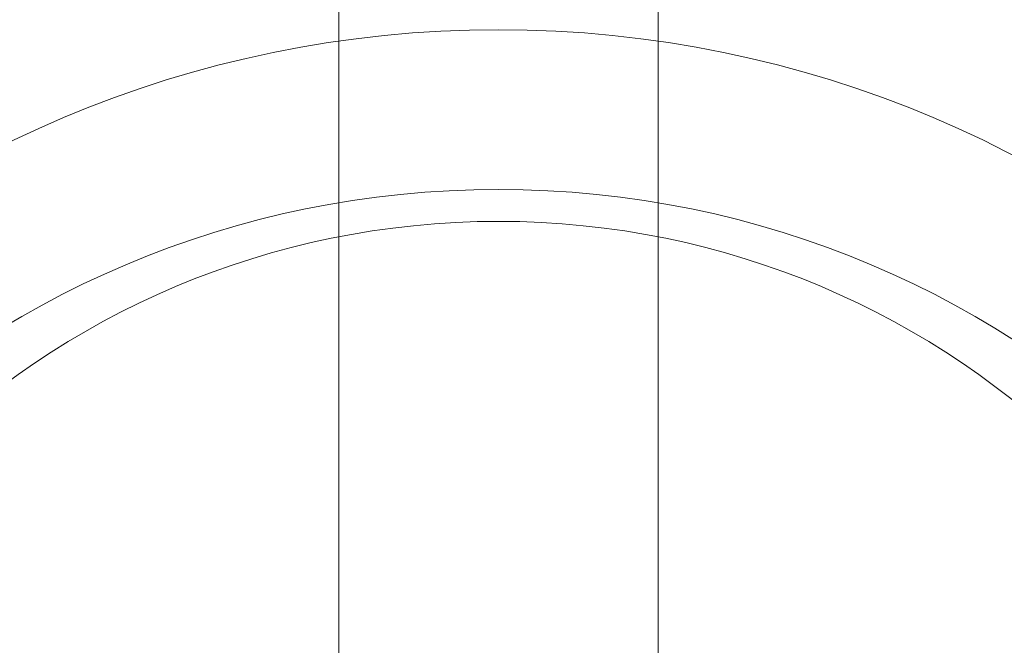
# Model space of a CAD drawing. Header units: millimetres. Extents: x 0 to 658, y -2 to 210.
# Tile 637 of 656: x 92.278 to 92.895, y 75.34 to 75.732. Entities that reach past the tile are written whole.
import ezdxf

# ---------------------------------------------------------------- set-up
doc = ezdxf.new("R2010")
doc.units = ezdxf.units.MM

msp = doc.modelspace()

# ---------------------------------------------------------------- linework, layer by layer
at = {"color": 7, "linetype": 'Continuous', "lineweight": 15}
for p, q in [((92.47847, 73.46549), (92.47847, 76.46549)), ((92.67847, 76.46549), (92.67847, 73.46549))]:
    msp.add_line(p, q, dxfattribs=at)
for centre, radius in [((92.57847, 75.02549), 0.7), ((92.57847, 75.02549), 0.7), ((92.57847, 75.02549), 0.6), ((92.57847, 75.08549), 0.52), ((92.57847, 75.08549), 0.52)]:
    msp.add_circle(centre, radius, dxfattribs=at)

doc.saveas('drawing.dxf')
